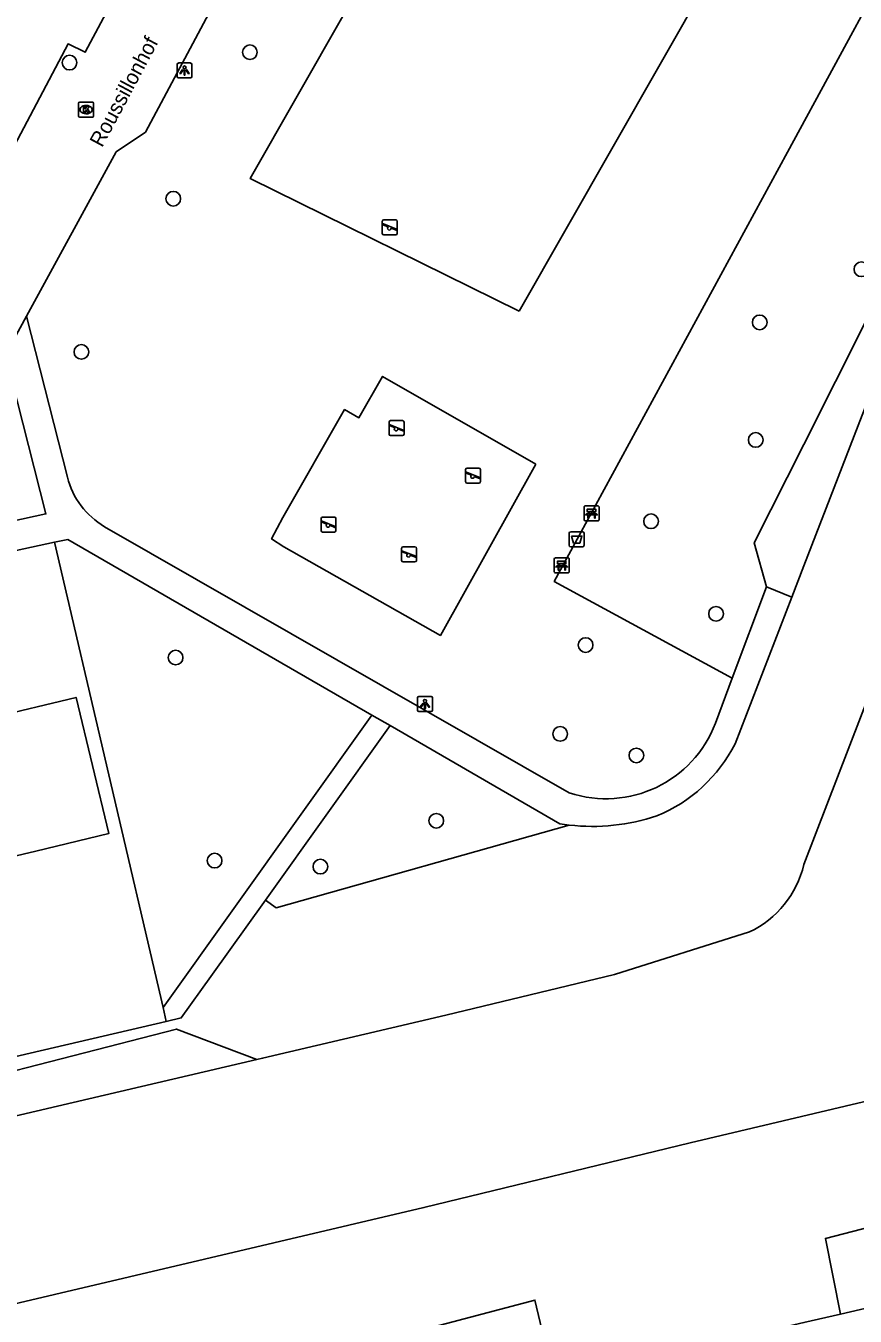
# Model space of a CAD drawing. Extents: x 158461 to 159795, y 387220 to 388672.
# Drawn here: x 159448.1 to 159503.4, y 388317.7 to 388403.8 of the extents above; entities that cross this region are included whole.
import ezdxf

# ---------------------------------------------------------------- set-up
doc = ezdxf.new("R2010")
doc.units = 0
for name, color, linetype in [('IMGEO_Afvalbak', 7, 'Continuous'), ('IMGEO_Bank', 7, 'Continuous'), ('IMGEO_Boom', 7, 'Continuous'), ('IMGEO_Groenvoorziening', 7, 'Continuous'), ('IMGEO_Kolk', 7, 'Continuous'), ('IMGEO_Lichtpunt', 7, 'Continuous'), ('IMGEO_Meer_plas_ven_vijver', 7, 'Continuous'), ('IMGEO_Openbare_ruimte_label', 7, 'Continuous'), ('IMGEO_Pand', 7, 'Continuous'), ('IMGEO_Rijbaan_lokaal_open', 7, 'Continuous'), ('IMGEO_Speelvoorziening', 7, 'Continuous'), ('IMGEO_Voetpad_halfverhard', 7, 'Continuous'), ('IMGEO_Voetpad_open', 7, 'Continuous'), ('IMGEO_Walbescherming', 7, 'Continuous')]:
    doc.layers.add(name, color=color, linetype=linetype)

msp = doc.modelspace()

# ---------------------------------------------------------------- linework, layer by layer
at = {"layer": 'IMGEO_Afvalbak'}
for p, q in [((159484.441, 388370.015), (159485.231, 388370.015)), ((159485.231, 388370.015), (159484.441, 388370.015)), ((159484.341, 388369.115), (159484.341, 388369.915)), ((159484.341, 388369.915), (159484.341, 388369.115)), ((159485.331, 388369.915), (159485.331, 388369.115)), ((159485.331, 388369.115), (159485.331, 388369.915)), ((159485.231, 388369.015), (159484.441, 388369.015)), ((159484.441, 388369.015), (159485.231, 388369.015))]:
    msp.add_line(p, q, dxfattribs=at)
msp.add_lwpolyline([(159484.484, 388369.729), (159485.188, 388369.729), (159485.039, 388369.259), (159484.633, 388369.259), (159484.484, 388369.729)], dxfattribs=at)
for centre, start, end in [((159484.441, 388369.915), 90, 180), ((159484.441, 388369.915), 90, 180), ((159485.231, 388369.915), 0, 90), ((159485.231, 388369.915), 360, 90), ((159484.441, 388369.115), 180, 270), ((159484.441, 388369.115), 180, 270), ((159485.231, 388369.115), 270, 0), ((159485.231, 388369.115), 270, 0)]:
    msp.add_arc(centre, 0.1, start, end, dxfattribs=at)
at = {"layer": 'IMGEO_Bank'}
for p, q in [((159485.33, 388370.821), (159485.33, 388371.662)), ((159485.33, 388371.662), (159485.33, 388370.821)), ((159485.405, 388371.746), (159486.246, 388371.746)), ((159486.246, 388371.746), (159485.405, 388371.746)), ((159486.33, 388371.671), (159486.33, 388370.83)), ((159486.33, 388370.83), (159486.33, 388371.671)), ((159486.027, 388371.144), (159485.634, 388371.144)), ((159485.639, 388371.252), (159485.639, 388371.358)), ((159485.683, 388371.358), (159485.683, 388371.252)), ((159485.971, 388371.364), (159485.689, 388371.364)), ((159485.689, 388371.246), (159485.971, 388371.246)), ((159485.977, 388371.252), (159485.977, 388371.358)), ((159486.021, 388371.358), (159486.021, 388371.252)), ((159486.255, 388370.746), (159485.414, 388370.746)), ((159485.414, 388370.746), (159486.255, 388370.746)), ((159483.417, 388368.274), (159484.258, 388368.274)), ((159484.258, 388368.274), (159483.417, 388368.274)), ((159484.342, 388368.199), (159484.342, 388367.358)), ((159484.342, 388367.358), (159484.342, 388368.199)), ((159483.342, 388367.349), (159483.342, 388368.19)), ((159483.342, 388368.19), (159483.342, 388367.349)), ((159484.039, 388367.672), (159483.646, 388367.672)), ((159483.651, 388367.78), (159483.651, 388367.886)), ((159483.695, 388367.886), (159483.695, 388367.78)), ((159483.983, 388367.892), (159483.701, 388367.892)), ((159483.701, 388367.774), (159483.983, 388367.774)), ((159483.989, 388367.78), (159483.989, 388367.886)), ((159484.033, 388367.886), (159484.033, 388367.78)), ((159484.267, 388367.274), (159483.426, 388367.274)), ((159483.426, 388367.274), (159484.267, 388367.274))]:
    msp.add_line(p, q, dxfattribs=at)
for points in [[(159485.577, 388371.144), (159485.435, 388371.144), (159485.547, 388371.246), (159485.633, 388371.246)], [(159485.633, 388371.364), (159485.547, 388371.364), (159485.547, 388371.525), (159486.11, 388371.525), (159486.11, 388371.364), (159486.027, 388371.364)], [(159485.627, 388371.137), (159485.627, 388370.93), (159485.584, 388370.93), (159485.584, 388371.137)], [(159486.027, 388371.246), (159486.11, 388371.246), (159486.222, 388371.144), (159486.083, 388371.144)], [(159486.077, 388371.137), (159486.077, 388370.93), (159486.033, 388370.93), (159486.033, 388371.137)], [(159483.589, 388367.672), (159483.447, 388367.672), (159483.559, 388367.774), (159483.645, 388367.774)], [(159483.645, 388367.892), (159483.559, 388367.892), (159483.559, 388368.053), (159484.122, 388368.053), (159484.122, 388367.892), (159484.039, 388367.892)], [(159483.639, 388367.665), (159483.639, 388367.458), (159483.596, 388367.458), (159483.596, 388367.665)], [(159484.039, 388367.774), (159484.122, 388367.774), (159484.234, 388367.672), (159484.095, 388367.672)], [(159484.089, 388367.665), (159484.089, 388367.458), (159484.045, 388367.458), (159484.045, 388367.665)]]:
    msp.add_lwpolyline(points, dxfattribs=at)
for centre, radius, start, end in [((159485.408, 388371.668), 0.0779, 92.4484, 184.28452), ((159485.408, 388371.668), 0.0779, 92.4484, 184.28452), ((159486.252, 388371.668), 0.0779, 2.4484, 94.28452), ((159486.252, 388371.668), 0.0779, 2.4484, 94.28452), ((159485.408, 388370.824), 0.0779, 182.4484, 274.28452), ((159485.408, 388370.824), 0.0779, 182.4484, 274.28452), ((159485.577, 388371.137), 0.00671, 2.89567, 87.10433), ((159485.634, 388371.137), 0.00671, 92.89567, 177.10433), ((159485.632, 388371.357), 0.00671, 2.89567, 87.10433), ((159485.632, 388371.253), 0.00671, 272.89567, 357.10433), ((159485.689, 388371.357), 0.00671, 92.89567, 177.10433), ((159485.689, 388371.253), 0.00671, 182.89567, 267.10433), ((159485.971, 388371.357), 0.00671, 2.89567, 87.10433), ((159485.971, 388371.253), 0.00671, 272.89567, 357.10433), ((159486.028, 388371.357), 0.00671, 92.89567, 177.10433), ((159486.028, 388371.253), 0.00671, 182.89567, 267.10433), ((159486.026, 388371.137), 0.00671, 2.89567, 87.10433), ((159486.083, 388371.137), 0.00671, 92.89567, 177.10433), ((159486.252, 388370.824), 0.0779, 272.4484, 4.28452), ((159486.252, 388370.824), 0.0779, 272.4484, 4.28452), ((159483.42, 388368.196), 0.0779, 92.4484, 184.28452), ((159483.42, 388368.196), 0.0779, 92.4484, 184.28452), ((159484.264, 388368.196), 0.0779, 2.4484, 94.28452), ((159484.264, 388368.196), 0.0779, 2.4484, 94.28452), ((159483.42, 388367.352), 0.0779, 182.4484, 274.28452), ((159483.42, 388367.352), 0.0779, 182.4484, 274.28452), ((159483.589, 388367.665), 0.00671, 2.89567, 87.10433), ((159483.646, 388367.665), 0.00671, 92.89567, 177.10433), ((159483.644, 388367.885), 0.00671, 2.89567, 87.10433), ((159483.644, 388367.781), 0.00671, 272.89567, 357.10433), ((159483.701, 388367.885), 0.00671, 92.89567, 177.10433), ((159483.701, 388367.781), 0.00671, 182.89567, 267.10433), ((159483.983, 388367.885), 0.00671, 2.89567, 87.10433), ((159483.983, 388367.781), 0.00671, 272.89567, 357.10433), ((159484.04, 388367.885), 0.00671, 92.89567, 177.10433), ((159484.04, 388367.781), 0.00671, 182.89567, 267.10433), ((159484.038, 388367.665), 0.00671, 2.89567, 87.10433), ((159484.095, 388367.665), 0.00671, 92.89567, 177.10433), ((159484.264, 388367.352), 0.0779, 272.4484, 4.28452), ((159484.264, 388367.352), 0.0779, 272.4484, 4.28452)]:
    msp.add_arc(centre, radius, start, end, dxfattribs=at)
at = {"layer": 'IMGEO_Boom'}
for centre in [(159450.999, 388401.312), (159463.032, 388402.009), (159457.923, 388392.234), (159503.833, 388387.524), (159497.053, 388383.984), (159451.791, 388382.016), (159496.787, 388376.142), (159489.799, 388370.717), (159494.136, 388364.543), (159485.435, 388362.462), (159458.079, 388361.627), (159483.737, 388356.536), (159488.82, 388355.096), (159475.472, 388350.738), (159460.683, 388348.079), (159467.735, 388347.677)]:
    msp.add_circle(centre, 0.489, dxfattribs=at)
at = {"layer": 'IMGEO_Groenvoorziening'}
for points in [[(159481, 388384.741), (159463.057, 388393.577), (159481.966, 388426.712), (159499.908, 388417.875), (159481, 388384.741)], [(159511.272, 388418.128), (159498.902, 388395.333), (159483.343, 388366.701), (159495.22, 388360.251)], [(159482.116, 388374.522), (159471.884, 388380.38), (159470.304, 388377.62), (159469.349, 388378.167), (159465.232, 388370.975), (159464.485, 388369.539), (159465.304, 388369.022), (159475.746, 388363.101), (159482.116, 388374.522)], [(159457.242, 388338.274), (159449.995, 388369.314)], [(159484.344, 388350.449), (159464.793, 388344.938), (159464.066, 388345.438)], [(159502.449, 388317.832), (159501.434, 388322.873), (159542.19, 388333.433), (159547.048, 388338.57)], [(159457.457, 388337.351), (159421.798, 388329.057)], [(159463.491, 388334.81), (159458.131, 388336.84), (159437.369, 388331.508), (159413.634, 388325.988), (159399.041, 388322.854)], [(159453.986, 388304.479), (159452.25, 388310.894), (159482.054, 388318.769), (159482.866, 388315.314)]]:
    msp.add_lwpolyline(points, dxfattribs=at)
at = {"layer": 'IMGEO_Kolk'}
for p, q in [((159451.607, 388397.752), (159451.607, 388398.604)), ((159451.682, 388398.678), (159452.534, 388398.678)), ((159452.095, 388398.458), (159452.12, 388398.458)), ((159452.608, 388398.604), (159452.608, 388397.752)), ((159452.534, 388397.678), (159451.682, 388397.678)), ((159452.118, 388397.898), (159452.093, 388397.898))]:
    msp.add_line(p, q, dxfattribs=at)
for points in [[(159451.607, 388397.752), (159451.607, 388398.604)], [(159451.682, 388398.678), (159452.534, 388398.678)], [(159451.928, 388398.378), (159452.051, 388398.378), (159452.051, 388398.227), (159452.181, 388398.378), (159452.345, 388398.378), (159452.199, 388398.227), (159452.352, 388397.978), (159452.2, 388397.978), (159452.115, 388398.142), (159452.051, 388398.075), (159452.051, 388397.978), (159451.928, 388397.978), (159451.928, 388398.378)], [(159452.608, 388398.604), (159452.608, 388397.752)], [(159452.534, 388397.678), (159451.682, 388397.678)]]:
    msp.add_lwpolyline(points, dxfattribs=at)
for centre, start, end in [((159451.684, 388398.602), 91.55205, 178.44795), ((159451.684, 388398.602), 91.55205, 178.44795), ((159452.532, 388398.602), 1.55205, 88.44795), ((159452.532, 388398.602), 1.55205, 88.44795), ((159451.684, 388397.754), 181.55205, 268.44795), ((159451.684, 388397.754), 181.55205, 268.44795), ((159452.532, 388397.754), 271.55205, 358.44795), ((159452.532, 388397.754), 271.55205, 358.44795)]:
    msp.add_arc(centre, 0.0765, start, end, dxfattribs=at)
for centre, major_axis, ratio, start_param, end_param in [((159452.094, 388398.178), (-0.387, 0.002), 0.722429, 4.712389, 7.853982), ((159452.119, 388398.178), (-0.39, 0.002), 0.717154, 1.570796, 4.712389)]:
    msp.add_ellipse(centre, major_axis=major_axis, ratio=ratio, start_param=start_param, end_param=end_param, dxfattribs=at)
at = {"layer": 'IMGEO_Lichtpunt'}
for p, q in [((159458.174, 388401.193), (159458.174, 388400.386)), ((159458.174, 388401.193), (159458.174, 388400.386)), ((159459.076, 388401.288), (159458.268, 388401.288)), ((159459.076, 388401.288), (159458.268, 388401.288)), ((159459.17, 388400.386), (159459.17, 388401.193)), ((159459.17, 388400.386), (159459.17, 388401.193)), ((159458.268, 388400.292), (159459.076, 388400.292)), ((159458.268, 388400.292), (159459.076, 388400.292)), ((159474.218, 388358.93), (159474.218, 388358.123)), ((159474.218, 388358.93), (159474.218, 388358.123)), ((159475.12, 388359.025), (159474.312, 388359.025)), ((159475.12, 388359.025), (159474.312, 388359.025)), ((159475.214, 388358.123), (159475.214, 388358.93)), ((159475.214, 388358.123), (159475.214, 388358.93)), ((159474.312, 388358.029), (159475.12, 388358.029)), ((159474.312, 388358.029), (159475.12, 388358.029))]:
    msp.add_line(p, q, dxfattribs=at)
for points in [[(159458.548, 388400.857), (159458.587, 388400.829), (159458.399, 388400.567), (159458.361, 388400.594), (159458.548, 388400.857)], [(159458.65, 388400.809), (159458.697, 388400.809), (159458.697, 388400.487), (159458.65, 388400.487), (159458.65, 388400.809)], [(159458.76, 388400.829), (159458.798, 388400.856), (159458.985, 388400.594), (159458.946, 388400.566), (159458.76, 388400.829)], [(159474.592, 388358.594), (159474.631, 388358.566), (159474.443, 388358.304), (159474.405, 388358.331), (159474.592, 388358.594)], [(159474.694, 388358.546), (159474.741, 388358.546), (159474.741, 388358.224), (159474.694, 388358.224), (159474.694, 388358.546)], [(159474.804, 388358.566), (159474.842, 388358.593), (159475.029, 388358.331), (159474.99, 388358.303), (159474.804, 388358.566)]]:
    msp.add_lwpolyline(points, dxfattribs=at)
for centre in [(159458.673, 388400.991), (159474.717, 388358.728)]:
    msp.add_circle(centre, 0.0994, dxfattribs=at)
for centre, start, end in [((159458.268, 388401.193), 90, 180), ((159458.268, 388401.193), 90, 180), ((159459.076, 388401.193), 0, 90), ((159459.076, 388401.193), 0, 90), ((159458.268, 388400.386), 180, 270), ((159458.268, 388400.386), 180, 270), ((159459.076, 388400.386), 270, 0), ((159459.076, 388400.386), 270, 360), ((159474.312, 388358.93), 90, 180), ((159474.312, 388358.93), 90, 180), ((159475.12, 388358.93), 0, 90), ((159475.12, 388358.93), 0, 90), ((159474.312, 388358.123), 180, 270), ((159474.312, 388358.123), 180, 270), ((159475.12, 388358.123), 270, 0), ((159475.12, 388358.123), 270, 360)]:
    msp.add_arc(centre, 0.0946, start, end, dxfattribs=at)
at = {"layer": 'IMGEO_Meer_plas_ven_vijver'}
for points in [[(159517.44, 388393.087), (159517.248, 388392.592), (159500, 388347.811)], [(159496.372, 388343.319), (159487.368, 388340.474), (159476.099, 388337.759), (159463.883, 388334.901), (159463.491, 388334.81)], [(159538.213, 388340.948), (159527.112, 388337.467), (159492.42, 388329.243), (159474.651, 388324.938), (159395.688, 388306.347), (159390.382, 388305.091)], [(159381.312, 388315.259), (159390.905, 388317.546), (159399.739, 388319.896), (159463.491, 388334.81)]]:
    msp.add_lwpolyline(points, dxfattribs=at)
msp.add_arc((159493.445, 388349.394), 6.744, 295.72601, 346.42128, dxfattribs=at)
at = {"layer": 'IMGEO_Pand'}
msp.add_lwpolyline([(159443.646, 388365.965), (159445.656, 388357.585), (159451.439, 388358.972), (159453.619, 388349.887), (159448.757, 388348.721), (159444.883, 388347.792)], dxfattribs=at)
at = {"layer": 'IMGEO_Rijbaan_lokaal_open'}
for points in [[(159478.368, 388435.9), (159469.456, 388419.239), (159467.831, 388418.738), (159456.061, 388396.668), (159454.103, 388395.354), (159448.127, 388384.404)], [(159438.884, 388379.824), (159450.901, 388402.56), (159452.045, 388402.008), (159464.08, 388424.56)], [(159448.127, 388384.404), (159446.738, 388381.814)]]:
    msp.add_lwpolyline(points, dxfattribs=at)
at = {"layer": 'IMGEO_Speelvoorziening'}
for p, q in [((159471.871, 388389.924), (159471.871, 388390.724)), ((159471.871, 388390.724), (159471.871, 388389.924)), ((159471.971, 388390.824), (159472.761, 388390.824)), ((159472.761, 388390.824), (159471.971, 388390.824)), ((159472.861, 388390.724), (159472.861, 388389.924)), ((159472.861, 388389.924), (159472.861, 388390.724)), ((159472.254, 388390.352), (159471.915, 388390.489)), ((159471.94, 388390.549), (159472.816, 388390.196)), ((159472.761, 388389.824), (159471.971, 388389.824)), ((159471.971, 388389.824), (159472.761, 388389.824)), ((159472.792, 388390.136), (159472.452, 388390.273)), ((159472.327, 388376.53), (159472.327, 388377.33)), ((159472.327, 388377.33), (159472.327, 388376.53)), ((159472.71, 388376.958), (159472.371, 388377.095)), ((159472.396, 388377.155), (159473.272, 388376.802)), ((159472.427, 388377.43), (159473.217, 388377.43)), ((159473.217, 388377.43), (159472.427, 388377.43)), ((159473.248, 388376.742), (159472.908, 388376.879)), ((159473.317, 388377.33), (159473.317, 388376.53)), ((159473.317, 388376.53), (159473.317, 388377.33)), ((159473.217, 388376.43), (159472.427, 388376.43)), ((159472.427, 388376.43), (159473.217, 388376.43)), ((159477.527, 388374.263), (159478.317, 388374.263)), ((159478.317, 388374.263), (159477.527, 388374.263)), ((159477.427, 388373.363), (159477.427, 388374.163)), ((159477.427, 388374.163), (159477.427, 388373.363)), ((159477.81, 388373.791), (159477.471, 388373.928)), ((159477.496, 388373.988), (159478.372, 388373.635)), ((159478.348, 388373.575), (159478.008, 388373.712)), ((159478.417, 388374.163), (159478.417, 388373.363)), ((159478.417, 388373.363), (159478.417, 388374.163)), ((159478.317, 388373.263), (159477.527, 388373.263)), ((159477.527, 388373.263), (159478.317, 388373.263)), ((159467.788, 388370.098), (159467.788, 388370.898)), ((159467.788, 388370.898), (159467.788, 388370.098)), ((159467.888, 388370.998), (159468.678, 388370.998)), ((159468.678, 388370.998), (159467.888, 388370.998)), ((159468.778, 388370.898), (159468.778, 388370.098)), ((159468.778, 388370.098), (159468.778, 388370.898)), ((159468.171, 388370.526), (159467.832, 388370.663)), ((159467.857, 388370.723), (159468.733, 388370.37)), ((159468.678, 388369.998), (159467.888, 388369.998)), ((159467.888, 388369.998), (159468.678, 388369.998)), ((159468.709, 388370.31), (159468.369, 388370.447)), ((159473.158, 388368.108), (159473.158, 388368.908)), ((159473.158, 388368.908), (159473.158, 388368.108)), ((159473.541, 388368.536), (159473.202, 388368.673)), ((159473.227, 388368.733), (159474.103, 388368.38)), ((159473.258, 388369.008), (159474.048, 388369.008)), ((159474.048, 388369.008), (159473.258, 388369.008)), ((159474.079, 388368.32), (159473.739, 388368.457)), ((159474.148, 388368.908), (159474.148, 388368.108)), ((159474.148, 388368.108), (159474.148, 388368.908)), ((159474.048, 388368.008), (159473.258, 388368.008)), ((159473.258, 388368.008), (159474.048, 388368.008))]:
    msp.add_line(p, q, dxfattribs=at)
for centre, radius, start, end in [((159471.971, 388390.724), 0.1, 90, 180), ((159471.971, 388390.724), 0.1, 90, 180), ((159472.761, 388390.724), 0.1, 0, 90), ((159472.761, 388390.724), 0.1, 360, 90), ((159471.971, 388389.924), 0.1, 180, 270), ((159471.971, 388389.924), 0.1, 180, 270), ((159471.928, 388390.519), 0.0327, 68.07798, 248.07798), ((159472.333, 388390.262), 0.12, 130.99278, 5.16318), ((159472.761, 388389.924), 0.1, 270, 0), ((159472.761, 388389.924), 0.1, 270, 0), ((159472.804, 388390.166), 0.0327, 248.07798, 68.07798), ((159472.427, 388377.33), 0.1, 90, 180), ((159472.427, 388377.33), 0.1, 90, 180), ((159472.384, 388377.125), 0.0327, 68.07798, 248.07798), ((159472.789, 388376.868), 0.12, 130.99278, 5.16318), ((159473.217, 388377.33), 0.1, 0, 90), ((159473.217, 388377.33), 0.1, 360, 90), ((159473.26, 388376.772), 0.0327, 248.07798, 68.07798), ((159472.427, 388376.53), 0.1, 180, 270), ((159472.427, 388376.53), 0.1, 180, 270), ((159473.217, 388376.53), 0.1, 270, 0), ((159473.217, 388376.53), 0.1, 270, 0), ((159477.527, 388374.163), 0.1, 90, 180), ((159477.527, 388374.163), 0.1, 90, 180), ((159478.317, 388374.163), 0.1, 0, 90), ((159478.317, 388374.163), 0.1, 360, 90), ((159477.527, 388373.363), 0.1, 180, 270), ((159477.527, 388373.363), 0.1, 180, 270), ((159477.484, 388373.958), 0.0327, 68.07798, 248.07798), ((159477.889, 388373.701), 0.12, 130.99278, 5.16318), ((159478.317, 388373.363), 0.1, 270, 0), ((159478.317, 388373.363), 0.1, 270, 0), ((159478.36, 388373.605), 0.0327, 248.07798, 68.07798), ((159467.888, 388370.898), 0.1, 90, 180), ((159467.888, 388370.898), 0.1, 90, 180), ((159468.678, 388370.898), 0.1, 0, 90), ((159468.678, 388370.898), 0.1, 360, 90), ((159467.888, 388370.098), 0.1, 180, 270), ((159467.888, 388370.098), 0.1, 180, 270), ((159467.845, 388370.693), 0.0327, 68.07798, 248.07798), ((159468.25, 388370.436), 0.12, 130.99278, 5.16318), ((159468.678, 388370.098), 0.1, 270, 0), ((159468.678, 388370.098), 0.1, 270, 0), ((159468.721, 388370.34), 0.0327, 248.07798, 68.07798), ((159473.258, 388368.908), 0.1, 90, 180), ((159473.258, 388368.908), 0.1, 90, 180), ((159473.215, 388368.703), 0.0327, 68.07798, 248.07798), ((159473.62, 388368.446), 0.12, 130.99278, 5.16318), ((159474.048, 388368.908), 0.1, 0, 90), ((159474.048, 388368.908), 0.1, 360, 90), ((159474.091, 388368.35), 0.0327, 248.07798, 68.07798), ((159473.258, 388368.108), 0.1, 180, 270), ((159473.258, 388368.108), 0.1, 180, 270), ((159474.048, 388368.108), 0.1, 270, 0), ((159474.048, 388368.108), 0.1, 270, 0)]:
    msp.add_arc(centre, radius, start, end, dxfattribs=at)
at = {"layer": 'IMGEO_Voetpad_halfverhard'}
for points in [[(159514.704, 388411.039), (159505.802, 388387.748), (159504.232, 388384.234), (159500, 388375.837), (159496.691, 388369.272), (159497.511, 388366.339)], [(159499.19, 388365.652), (159500, 388367.743), (159510.493, 388394.842), (159512.63, 388400.38)], [(159450.857, 388373.653), (159448.127, 388384.404)], [(159446.738, 388381.814), (159449.424, 388371.205), (159445.429, 388370.354)], [(159484.347, 388352.606), (159453.342, 388370.357)], [(159445.891, 388368.44), (159449.995, 388369.314)], [(159449.995, 388369.314), (159450.895, 388369.506), (159471.177, 388357.786)], [(159497.511, 388366.339), (159495.22, 388360.251)], [(159495.403, 388355.871), (159499.19, 388365.652)], [(159499.19, 388365.652), (159497.511, 388366.339)], [(159495.22, 388360.251), (159494.092, 388357.253)], [(159471.177, 388357.786), (159457.242, 388338.274)], [(159464.066, 388345.438), (159472.386, 388357.087)], [(159471.177, 388357.786), (159472.386, 388357.087)], [(159472.386, 388357.087), (159483.725, 388350.535), (159484.344, 388350.449)], [(159464.066, 388345.438), (159460.438, 388340.357), (159458.457, 388337.584), (159457.457, 388337.351)], [(159457.457, 388337.351), (159457.242, 388338.274)]]:
    msp.add_lwpolyline(points, dxfattribs=at)
for centre, radius, start, end in [((159456.03, 388374.968), 5.337, 194.26522, 239.76329), ((159486.803, 388359.997), 7.789, 251.621, 339.36821), ((159486.343, 388360.465), 10.158, 292.25971, 333.11065), ((159485.886, 388363.889), 13.528, 263.45438, 288.55445)]:
    msp.add_arc(centre, radius, start, end, dxfattribs=at)
at = {"layer": 'IMGEO_Voetpad_open'}
for points in [[(159525.689, 388323.259), (159502.449, 388317.832)], [(159483.324, 388313.367), (159500, 388317.26), (159502.449, 388317.832)]]:
    msp.add_lwpolyline(points, dxfattribs=at)
at = {"layer": 'IMGEO_Walbescherming'}
for points in [[(159496.372, 388343.319), (159487.368, 388340.474), (159476.099, 388337.759)], [(159492.42, 388329.243), (159474.651, 388324.938)]]:
    msp.add_lwpolyline(points, dxfattribs=at)

# ---------------------------------------------------------------- texts
at = {"layer": 'IMGEO_Openbare_ruimte_label'}
msp.add_text('Roussillonhof', height=1, rotation=61.89718, dxfattribs=at).set_placement((159453.172, 388395.605))

doc.saveas('drawing.dxf')
